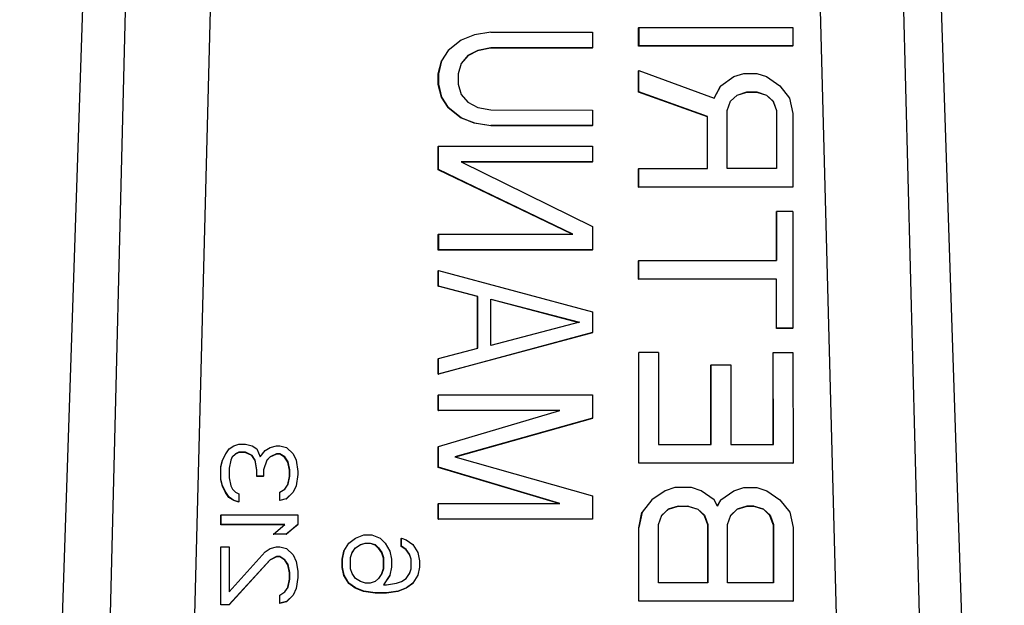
# Model space of a CAD drawing. Header units: inches. Extents: x 170 to 288, y 234 to 248.
# Tile 399 of 480: x 256.3678 to 256.4097, y 243.8842 to 243.9091. Entities that reach past the tile are written whole.
import ezdxf

# ---------------------------------------------------------------- set-up
doc = ezdxf.new("R2010")
doc.units = ezdxf.units.IN
doc.header["$LTSCALE"] = 0.25
doc.header["$MEASUREMENT"] = 0
doc.layers.add('STANDARD Z GUIDE MOTOR RH', color=7, linetype='Continuous')

msp = doc.modelspace()

# ---------------------------------------------------------------- linework, layer by layer
at = {"layer": 'STANDARD Z GUIDE MOTOR RH'}
for p, q in [((256.367824, 243.829117), (256.371506, 243.939528)), ((256.406049, 243.939528), (256.409728, 243.829117)), ((256.370317, 243.829117), (256.37302, 243.937237)), ((256.376648, 243.937195), (256.373839, 243.829103)), ((256.404036, 243.829102), (256.401164, 243.937194)), ((256.404728, 243.937237), (256.407499, 243.829117)), ((256.394169, 243.908755), (256.394163, 243.908745)), ((256.394163, 243.907962), (256.394163, 243.908745)), ((256.394169, 243.908755), (256.40073, 243.908755)), ((256.394169, 243.908755), (256.39417, 243.907972)), ((256.40073, 243.908755), (256.40073, 243.907972)), ((256.387176, 243.908442), (256.386617, 243.908221)), ((256.387873, 243.908552), (256.387176, 243.908442)), ((256.387873, 243.908552), (256.392201, 243.908552)), ((256.392201, 243.908552), (256.392201, 243.907891)), ((256.386617, 243.908221), (256.386059, 243.907781)), ((256.387867, 243.907881), (256.387309, 243.907771)), ((256.387874, 243.907891), (256.387315, 243.907781)), ((256.387867, 243.907881), (256.387874, 243.907891)), ((256.392195, 243.907881), (256.387867, 243.907881)), ((256.392201, 243.907891), (256.387874, 243.907891)), ((256.392195, 243.907881), (256.392201, 243.907891)), ((256.394163, 243.907962), (256.39417, 243.907972)), ((256.400724, 243.907962), (256.394163, 243.907962)), ((256.40073, 243.907972), (256.39417, 243.907972)), ((256.400724, 243.907962), (256.40073, 243.907972)), ((256.386059, 243.907781), (256.38578, 243.90734)), ((256.38689, 243.90755), (256.386616, 243.907225)), ((256.386897, 243.90756), (256.386617, 243.90723)), ((256.387309, 243.907771), (256.38689, 243.90755)), ((256.38689, 243.90755), (256.386897, 243.90756)), ((256.387315, 243.907781), (256.386897, 243.90756)), ((256.387309, 243.907771), (256.387315, 243.907781)), ((256.385634, 243.906779), (256.385774, 243.90733)), ((256.38578, 243.90734), (256.385641, 243.906789)), ((256.385774, 243.90733), (256.38578, 243.90734)), ((256.386617, 243.90723), (256.386478, 243.906789)), ((256.385634, 243.906779), (256.385641, 243.906789)), ((256.385634, 243.906338), (256.385634, 243.906779)), ((256.385641, 243.906789), (256.385641, 243.906348)), ((256.386478, 243.906789), (256.386478, 243.906348)), ((256.394164, 243.906918), (256.39417, 243.906928)), ((256.394164, 243.906004), (256.394164, 243.906918)), ((256.39417, 243.906928), (256.397381, 243.905753)), ((256.39417, 243.906014), (256.39417, 243.906928)), ((256.39766, 243.906275), (256.398218, 243.906667)), ((256.398218, 243.906667), (256.398637, 243.906797)), ((256.398637, 243.906797), (256.399195, 243.906797)), ((256.399195, 243.906797), (256.399614, 243.906667)), ((256.399614, 243.906667), (256.400173, 243.906275)), ((256.385634, 243.906338), (256.385641, 243.906348)), ((256.385774, 243.905787), (256.385634, 243.906338)), ((256.385641, 243.906348), (256.38578, 243.905797)), ((256.386478, 243.906348), (256.386618, 243.905908)), ((256.39738, 243.905753), (256.397654, 243.906265)), ((256.397381, 243.905753), (256.39766, 243.906275)), ((256.397654, 243.906265), (256.39766, 243.906275)), ((256.400173, 243.906275), (256.400591, 243.905753)), ((256.385774, 243.905787), (256.38578, 243.905797)), ((256.386053, 243.905347), (256.385774, 243.905787)), ((256.38578, 243.905797), (256.38606, 243.905357)), ((256.386618, 243.905908), (256.386897, 243.905577)), ((256.394164, 243.906004), (256.39417, 243.906014)), ((256.397096, 243.90496), (256.394164, 243.906004)), ((256.397102, 243.90497), (256.39417, 243.906014)), ((256.398077, 243.905616), (256.398352, 243.905873)), ((256.398079, 243.905622), (256.398358, 243.905884)), ((256.398352, 243.905873), (256.398771, 243.906004)), ((256.398358, 243.905884), (256.398352, 243.905873)), ((256.398358, 243.905884), (256.398777, 243.906014)), ((256.398777, 243.906014), (256.398771, 243.906004)), ((256.398771, 243.906004), (256.399189, 243.906004)), ((256.398777, 243.906014), (256.399195, 243.906014)), ((256.399195, 243.906014), (256.399189, 243.906004)), ((256.399189, 243.906004), (256.399608, 243.905873)), ((256.399195, 243.906014), (256.399614, 243.905883)), ((256.399614, 243.905883), (256.399608, 243.905873)), ((256.399608, 243.905873), (256.399888, 243.905612)), ((256.399614, 243.905883), (256.399894, 243.905622)), ((256.400591, 243.905753), (256.400731, 243.9051)), ((256.386053, 243.905347), (256.38606, 243.905357)), ((256.386612, 243.904906), (256.386053, 243.905347)), ((256.38606, 243.905357), (256.386618, 243.904916)), ((256.386897, 243.905577), (256.387316, 243.905357)), ((256.387316, 243.905357), (256.387875, 243.905247)), ((256.397939, 243.905231), (256.398079, 243.905622)), ((256.399894, 243.905622), (256.399888, 243.905612)), ((256.399888, 243.905612), (256.400027, 243.905221)), ((256.399894, 243.905622), (256.400033, 243.905231)), ((256.386612, 243.904906), (256.386618, 243.904916)), ((256.38717, 243.904685), (256.386612, 243.904906)), ((256.386618, 243.904916), (256.387177, 243.904696)), ((256.387875, 243.905247), (256.392202, 243.905246)), ((256.392202, 243.905246), (256.392202, 243.904585)), ((256.397096, 243.90496), (256.397102, 243.90497)), ((256.397096, 243.902751), (256.397096, 243.90496)), ((256.397103, 243.902751), (256.397102, 243.90497)), ((256.39794, 243.902751), (256.397939, 243.905231)), ((256.400033, 243.905231), (256.400027, 243.905221)), ((256.400027, 243.905221), (256.400028, 243.902751)), ((256.400033, 243.905231), (256.400034, 243.902751)), ((256.400731, 243.9051), (256.400732, 243.901968)), ((256.38717, 243.904685), (256.387177, 243.904696)), ((256.387868, 243.904575), (256.38717, 243.904685)), ((256.387177, 243.904696), (256.387875, 243.904585)), ((256.387868, 243.904575), (256.387875, 243.904585)), ((256.392196, 243.904575), (256.387868, 243.904575)), ((256.392202, 243.904585), (256.387875, 243.904585)), ((256.392196, 243.904575), (256.392202, 243.904585)), ((256.385635, 243.903694), (256.385641, 243.903704)), ((256.385635, 243.902702), (256.385635, 243.903694)), ((256.385641, 243.903704), (256.392202, 243.903704)), ((256.385642, 243.902712), (256.385641, 243.903704)), ((256.392202, 243.903704), (256.392203, 243.903043)), ((256.386619, 243.903043), (256.392203, 243.900288)), ((256.392203, 243.903043), (256.386619, 243.903043)), ((256.392196, 243.903033), (256.386639, 243.903033)), ((256.392196, 243.903033), (256.392203, 243.903043)), ((256.385635, 243.902702), (256.385642, 243.902712)), ((256.391339, 243.899958), (256.385635, 243.902702)), ((256.391366, 243.899958), (256.385642, 243.902712)), ((256.394165, 243.902741), (256.394171, 243.902751)), ((256.394165, 243.901958), (256.394165, 243.902741)), ((256.394171, 243.902751), (256.397103, 243.902751)), ((256.394171, 243.901968), (256.394171, 243.902751)), ((256.400034, 243.902751), (256.39794, 243.902751)), ((256.394165, 243.901958), (256.394171, 243.901968)), ((256.400726, 243.901958), (256.394165, 243.901958)), ((256.400732, 243.901968), (256.394171, 243.901968)), ((256.400726, 243.901958), (256.400732, 243.901968)), ((256.400028, 243.900914), (256.400035, 243.900924)), ((256.400029, 243.898836), (256.400028, 243.900914)), ((256.400733, 243.900924), (256.400035, 243.900924)), ((256.400035, 243.900924), (256.400035, 243.898836)), ((256.400733, 243.900924), (256.400734, 243.895964)), ((256.385642, 243.899958), (256.385636, 243.899948)), ((256.385636, 243.899287), (256.385636, 243.899948)), ((256.385642, 243.899958), (256.391366, 243.899958)), ((256.385642, 243.899958), (256.385642, 243.899297)), ((256.392203, 243.900288), (256.392204, 243.899297)), ((256.385636, 243.899287), (256.385642, 243.899297)), ((256.392197, 243.899286), (256.385636, 243.899287)), ((256.392204, 243.899297), (256.385642, 243.899297)), ((256.392197, 243.899286), (256.392204, 243.899297)), ((256.394166, 243.898825), (256.394172, 243.898836)), ((256.394166, 243.898042), (256.394166, 243.898825)), ((256.394172, 243.898836), (256.400035, 243.898836)), ((256.394172, 243.898053), (256.394172, 243.898836)), ((256.385637, 243.898405), (256.385643, 243.898415)), ((256.385637, 243.897744), (256.385637, 243.898405)), ((256.385643, 243.898415), (256.392204, 243.896652)), ((256.385643, 243.897754), (256.385643, 243.898415)), ((256.394166, 243.898042), (256.394172, 243.898053)), ((256.400029, 243.898042), (256.394166, 243.898042)), ((256.400035, 243.898052), (256.394172, 243.898053)), ((256.400029, 243.898042), (256.400035, 243.898052)), ((256.40003, 243.895954), (256.400029, 243.898042)), ((256.400036, 243.895964), (256.400035, 243.898052)), ((256.385637, 243.897744), (256.385643, 243.897754)), ((256.387312, 243.897303), (256.385637, 243.897744)), ((256.387318, 243.897313), (256.385643, 243.897754)), ((256.387312, 243.897303), (256.387318, 243.897313)), ((256.387313, 243.895108), (256.387312, 243.897303)), ((256.387319, 243.89511), (256.387318, 243.897313)), ((256.387877, 243.89522), (256.387877, 243.897203)), ((256.387877, 243.897203), (256.391646, 243.896212)), ((256.387877, 243.897191), (256.391624, 243.896206)), ((256.392204, 243.896652), (256.392205, 243.895771)), ((256.391646, 243.896212), (256.387877, 243.89522)), ((256.392198, 243.895761), (256.385638, 243.893998)), ((256.392205, 243.895771), (256.385644, 243.894008)), ((256.392198, 243.895761), (256.392205, 243.895771)), ((256.40003, 243.895954), (256.400036, 243.895964)), ((256.400728, 243.895954), (256.40003, 243.895954)), ((256.400734, 243.895964), (256.400036, 243.895964)), ((256.400728, 243.895954), (256.400734, 243.895964)), ((256.385644, 243.894669), (256.387319, 243.89511)), ((256.394167, 243.89491), (256.394173, 243.89492)), ((256.394168, 243.890211), (256.394167, 243.89491)), ((256.395011, 243.89492), (256.394173, 243.89492)), ((256.394175, 243.890222), (256.394173, 243.89492)), ((256.395011, 243.89492), (256.395012, 243.891005)), ((256.39989, 243.89491), (256.399897, 243.89492)), ((256.399892, 243.891005), (256.39989, 243.89491)), ((256.399897, 243.89492), (256.400734, 243.89492)), ((256.399898, 243.891005), (256.399897, 243.89492)), ((256.400734, 243.89492), (256.400736, 243.890221)), ((256.385638, 243.894659), (256.385644, 243.894669)), ((256.385638, 243.893998), (256.385638, 243.894659)), ((256.385644, 243.894008), (256.385644, 243.894669)), ((256.397238, 243.894388), (256.397245, 243.894398)), ((256.397239, 243.891005), (256.397238, 243.894388)), ((256.397245, 243.894398), (256.398082, 243.894398)), ((256.397246, 243.891005), (256.397245, 243.894398)), ((256.398082, 243.894398), (256.398083, 243.891005)), ((256.385638, 243.893998), (256.385644, 243.894008)), ((256.385638, 243.893116), (256.385644, 243.893127)), ((256.385638, 243.892455), (256.385638, 243.893116)), ((256.385645, 243.892465), (256.385644, 243.893127)), ((256.385644, 243.893127), (256.392206, 243.893126)), ((256.392206, 243.893126), (256.392206, 243.892135)), ((256.385638, 243.892455), (256.385645, 243.892465)), ((256.390776, 243.892455), (256.385638, 243.892455)), ((256.39081, 243.892465), (256.385645, 243.892465)), ((256.385645, 243.890923), (256.39081, 243.892465)), ((256.392206, 243.892135), (256.386343, 243.890482)), ((256.3922, 243.892125), (256.386358, 243.890478)), ((256.3922, 243.892125), (256.392206, 243.892135)), ((256.376594, 243.890617), (256.376733, 243.890822)), ((256.376733, 243.890822), (256.376943, 243.890958)), ((256.376943, 243.890958), (256.377152, 243.891027)), ((256.377146, 243.890675), (256.377007, 243.890606)), ((256.377152, 243.890685), (256.377013, 243.890617)), ((256.377146, 243.890675), (256.377152, 243.890685)), ((256.377425, 243.890675), (256.377146, 243.890675)), ((256.377152, 243.891027), (256.377431, 243.891027)), ((256.377431, 243.890685), (256.377152, 243.890685)), ((256.377425, 243.890675), (256.377431, 243.890685)), ((256.377705, 243.890538), (256.377425, 243.890675)), ((256.377431, 243.891027), (256.377711, 243.890958)), ((256.377711, 243.890548), (256.377431, 243.890685)), ((256.377711, 243.890958), (256.37792, 243.890822)), ((256.37792, 243.890822), (256.37806, 243.89048)), ((256.37806, 243.89048), (256.378269, 243.890753)), ((256.378269, 243.890753), (256.378478, 243.89089)), ((256.378478, 243.89089), (256.378758, 243.890958)), ((256.378758, 243.890958), (256.378897, 243.890958)), ((256.378897, 243.890958), (256.379176, 243.89089)), ((256.379176, 243.89089), (256.379456, 243.890617)), ((256.385639, 243.890913), (256.385645, 243.890923)), ((256.385639, 243.890031), (256.385639, 243.890913)), ((256.385645, 243.890041), (256.385645, 243.890923)), ((256.395012, 243.891005), (256.397246, 243.891005)), ((256.398083, 243.891005), (256.399898, 243.891005)), ((256.376379, 243.89006), (256.376448, 243.890333)), ((256.376385, 243.89007), (256.376455, 243.890343)), ((256.376448, 243.890333), (256.376588, 243.890606)), ((256.376448, 243.890333), (256.376455, 243.890343)), ((256.376455, 243.890343), (256.376594, 243.890617)), ((256.376588, 243.890606), (256.376594, 243.890617)), ((256.376803, 243.890343), (256.376734, 243.890002)), ((256.376873, 243.89048), (256.376803, 243.890343)), ((256.377007, 243.890606), (256.376869, 243.890472)), ((256.377013, 243.890617), (256.376873, 243.89048)), ((256.377007, 243.890606), (256.377013, 243.890617)), ((256.377705, 243.890538), (256.377711, 243.890548)), ((256.377844, 243.890333), (256.377705, 243.890538)), ((256.37785, 243.890343), (256.377711, 243.890548)), ((256.377844, 243.890333), (256.37785, 243.890343)), ((256.377914, 243.889923), (256.377844, 243.890333)), ((256.37792, 243.889933), (256.37785, 243.890343)), ((256.378339, 243.890343), (256.3782, 243.889933)), ((256.378472, 243.89047), (256.378337, 243.890337)), ((256.378479, 243.89048), (256.378339, 243.890343)), ((256.378751, 243.890606), (256.378472, 243.89047)), ((256.378472, 243.89047), (256.378479, 243.89048)), ((256.378758, 243.890617), (256.378479, 243.89048)), ((256.378751, 243.890606), (256.378758, 243.890617)), ((256.378891, 243.890606), (256.378751, 243.890606)), ((256.378897, 243.890617), (256.378758, 243.890617)), ((256.378891, 243.890606), (256.378897, 243.890617)), ((256.3791, 243.89047), (256.378891, 243.890606)), ((256.379107, 243.89048), (256.378897, 243.890617)), ((256.3791, 243.89047), (256.379107, 243.89048)), ((256.37924, 243.890265), (256.3791, 243.89047)), ((256.379246, 243.890275), (256.379107, 243.89048)), ((256.37924, 243.890265), (256.379246, 243.890275)), ((256.37931, 243.889923), (256.37924, 243.890265)), ((256.379316, 243.889933), (256.379246, 243.890275)), ((256.379456, 243.890617), (256.379595, 243.890343)), ((256.379595, 243.890343), (256.379665, 243.889865)), ((256.386343, 243.890482), (256.392207, 243.888829)), ((256.376379, 243.89006), (256.376385, 243.89007)), ((256.376379, 243.889513), (256.376379, 243.89006)), ((256.376385, 243.889523), (256.376385, 243.89007)), ((256.376734, 243.890002), (256.376734, 243.889592)), ((256.377914, 243.889923), (256.37792, 243.889933)), ((256.377914, 243.88965), (256.377914, 243.889923)), ((256.37792, 243.88966), (256.37792, 243.889933)), ((256.3782, 243.889933), (256.3782, 243.88966)), ((256.37931, 243.889923), (256.379316, 243.889933)), ((256.37931, 243.88965), (256.37931, 243.889923)), ((256.379317, 243.88966), (256.379316, 243.889933)), ((256.379665, 243.889865), (256.379665, 243.889728)), ((256.385639, 243.890031), (256.385645, 243.890041)), ((256.39077, 243.888499), (256.385639, 243.890031)), ((256.390811, 243.888499), (256.385645, 243.890041)), ((256.394168, 243.890211), (256.394175, 243.890222)), ((256.400729, 243.890211), (256.394168, 243.890211)), ((256.400736, 243.890221), (256.394175, 243.890222)), ((256.400729, 243.890211), (256.400736, 243.890221)), ((256.376379, 243.889513), (256.376385, 243.889523)), ((256.376449, 243.88924), (256.376379, 243.889513)), ((256.376455, 243.88925), (256.376385, 243.889523)), ((256.376734, 243.889592), (256.376804, 243.88925)), ((256.377914, 243.88965), (256.37792, 243.88966)), ((256.378193, 243.88965), (256.377914, 243.88965)), ((256.3782, 243.88966), (256.37792, 243.88966)), ((256.378193, 243.88965), (256.3782, 243.88966)), ((256.379241, 243.889309), (256.37931, 243.88965)), ((256.379247, 243.889318), (256.379317, 243.88966)), ((256.37931, 243.88965), (256.379317, 243.88966)), ((256.379665, 243.889728), (256.379596, 243.88925)), ((256.376449, 243.88924), (256.376455, 243.88925)), ((256.376588, 243.888966), (256.376449, 243.88924)), ((256.376594, 243.888977), (256.376455, 243.88925)), ((256.376804, 243.88925), (256.376874, 243.889113)), ((256.376874, 243.889113), (256.377013, 243.888977)), ((256.378898, 243.888977), (256.379107, 243.889113)), ((256.379107, 243.889113), (256.379247, 243.889318)), ((256.379596, 243.88925), (256.379456, 243.888977)), ((256.395292, 243.889047), (256.394733, 243.888655)), ((256.39571, 243.889177), (256.395292, 243.889047)), ((256.396409, 243.889177), (256.39571, 243.889177)), ((256.396827, 243.889047), (256.396409, 243.889177)), ((256.397386, 243.888655), (256.396827, 243.889047)), ((256.397665, 243.888655), (256.398223, 243.889047)), ((256.398223, 243.889047), (256.398642, 243.889177)), ((256.398642, 243.889177), (256.3992, 243.889177)), ((256.3992, 243.889177), (256.399619, 243.889047)), ((256.399619, 243.889047), (256.400178, 243.888655)), ((256.376588, 243.888966), (256.376594, 243.888977)), ((256.376728, 243.888761), (256.376588, 243.888966)), ((256.376734, 243.888772), (256.376594, 243.888977)), ((256.376728, 243.888761), (256.376734, 243.888772)), ((256.376937, 243.888625), (256.376728, 243.888761)), ((256.376944, 243.888635), (256.376734, 243.888772)), ((256.376937, 243.888625), (256.376944, 243.888635)), ((256.377147, 243.888556), (256.376937, 243.888625)), ((256.377153, 243.888567), (256.376944, 243.888635)), ((256.377013, 243.888977), (256.377153, 243.888908)), ((256.377147, 243.888556), (256.377153, 243.888567)), ((256.377153, 243.888908), (256.377153, 243.888567)), ((256.378892, 243.888966), (256.378898, 243.888977)), ((256.378892, 243.888625), (256.378892, 243.888966)), ((256.379171, 243.888693), (256.378892, 243.888625)), ((256.378892, 243.888625), (256.378898, 243.888635)), ((256.378898, 243.888635), (256.378898, 243.888977)), ((256.379177, 243.888703), (256.378898, 243.888635)), ((256.37945, 243.888966), (256.379171, 243.888693)), ((256.379171, 243.888693), (256.379177, 243.888703)), ((256.379456, 243.888977), (256.379177, 243.888703)), ((256.37945, 243.888966), (256.379456, 243.888977)), ((256.392207, 243.888829), (256.392207, 243.887838)), ((256.394733, 243.888655), (256.394315, 243.888133)), ((256.397526, 243.888394), (256.397386, 243.888655)), ((256.397525, 243.888395), (256.397659, 243.888645)), ((256.397526, 243.888394), (256.397665, 243.888655)), ((256.397659, 243.888645), (256.397665, 243.888655)), ((256.400178, 243.888655), (256.400597, 243.888133)), ((256.385639, 243.888489), (256.385646, 243.888499)), ((256.38564, 243.887828), (256.385639, 243.888489)), ((256.385646, 243.888499), (256.390811, 243.888499)), ((256.385646, 243.887838), (256.385646, 243.888499)), ((256.395425, 243.888254), (256.39515, 243.887996)), ((256.395152, 243.888003), (256.395432, 243.888264)), ((256.395844, 243.888384), (256.395425, 243.888254)), ((256.395432, 243.888264), (256.395425, 243.888254)), ((256.395432, 243.888264), (256.39585, 243.888394)), ((256.395844, 243.888384), (256.39585, 243.888394)), ((256.395844, 243.888384), (256.396263, 243.888384)), ((256.39585, 243.888394), (256.396269, 243.888394)), ((256.396269, 243.888394), (256.396263, 243.888384)), ((256.396263, 243.888384), (256.396682, 243.888254)), ((256.396269, 243.888394), (256.396688, 243.888264)), ((256.396688, 243.888264), (256.396682, 243.888254)), ((256.396682, 243.888254), (256.396961, 243.887993)), ((256.396688, 243.888264), (256.396967, 243.888003)), ((256.398357, 243.888254), (256.398082, 243.887996)), ((256.398084, 243.888003), (256.398363, 243.888264)), ((256.398776, 243.888384), (256.398357, 243.888254)), ((256.398363, 243.888264), (256.398357, 243.888254)), ((256.398363, 243.888264), (256.398782, 243.888394)), ((256.398782, 243.888394), (256.398776, 243.888384)), ((256.399055, 243.888384), (256.398776, 243.888384)), ((256.398782, 243.888394), (256.399061, 243.888394)), ((256.399061, 243.888394), (256.399055, 243.888384)), ((256.399474, 243.888254), (256.399055, 243.888384)), ((256.399061, 243.888394), (256.39948, 243.888264)), ((256.39948, 243.888264), (256.399474, 243.888254)), ((256.399753, 243.887992), (256.399474, 243.888254)), ((256.39948, 243.888264), (256.399759, 243.888003)), ((256.376385, 243.88802), (256.376379, 243.88801)), ((256.376379, 243.8876), (256.376379, 243.88801)), ((256.376385, 243.88802), (256.379666, 243.88802)), ((256.376385, 243.88802), (256.376385, 243.88761)), ((256.379666, 243.88802), (256.379666, 243.88761)), ((256.38564, 243.887828), (256.385646, 243.887838)), ((256.392201, 243.887828), (256.38564, 243.887828)), ((256.392207, 243.887838), (256.385646, 243.887838)), ((256.392201, 243.887828), (256.392207, 243.887838)), ((256.394169, 243.88747), (256.394308, 243.888123)), ((256.394315, 243.888133), (256.394175, 243.887481)), ((256.394308, 243.888123), (256.394315, 243.888133)), ((256.395013, 243.887611), (256.395152, 243.888003)), ((256.396967, 243.888003), (256.396961, 243.887993)), ((256.396961, 243.887993), (256.397101, 243.887601)), ((256.396967, 243.888003), (256.397107, 243.887611)), ((256.397944, 243.887611), (256.398084, 243.888003)), ((256.399759, 243.888003), (256.399753, 243.887992)), ((256.399893, 243.887601), (256.399753, 243.887992)), ((256.399759, 243.888003), (256.399899, 243.887611)), ((256.400597, 243.888133), (256.400736, 243.887481)), ((256.376379, 243.8876), (256.376385, 243.88761)), ((256.379095, 243.8876), (256.376379, 243.8876)), ((256.379108, 243.88761), (256.376385, 243.88761)), ((256.378619, 243.8872), (256.379108, 243.88761)), ((256.37966, 243.8876), (256.379171, 243.88719)), ((256.379666, 243.88761), (256.379178, 243.8872)), ((256.37966, 243.8876), (256.379666, 243.88761)), ((256.394169, 243.88747), (256.394175, 243.887481)), ((256.39417, 243.884338), (256.394169, 243.88747)), ((256.394176, 243.884348), (256.394175, 243.887481)), ((256.395014, 243.885131), (256.395013, 243.887611)), ((256.397107, 243.887611), (256.397101, 243.887601)), ((256.397101, 243.887601), (256.397101, 243.885131)), ((256.397107, 243.887611), (256.397108, 243.885131)), ((256.397945, 243.885131), (256.397944, 243.887611)), ((256.399893, 243.887601), (256.399899, 243.887611)), ((256.399893, 243.887601), (256.399893, 243.885131)), ((256.399899, 243.887611), (256.3999, 243.885131)), ((256.400736, 243.887481), (256.400737, 243.884348)), ((256.378613, 243.88719), (256.378619, 243.8872)), ((256.379171, 243.88719), (256.378613, 243.88719)), ((256.379178, 243.8872), (256.378619, 243.8872)), ((256.379171, 243.88719), (256.379178, 243.8872)), ((256.381835, 243.886819), (256.382114, 243.887024)), ((256.382114, 243.887024), (256.382463, 243.887161)), ((256.382463, 243.887161), (256.382812, 243.887161)), ((256.382812, 243.887161), (256.383161, 243.887024)), ((256.383161, 243.887024), (256.383371, 243.886819)), ((256.384062, 243.887014), (256.384069, 243.887024)), ((256.384062, 243.886672), (256.384062, 243.887014)), ((256.384069, 243.887024), (256.384278, 243.886956)), ((256.384069, 243.886683), (256.384069, 243.887024)), ((256.384278, 243.886956), (256.384557, 243.886751)), ((256.376379, 243.886643), (256.376386, 243.886653)), ((256.37638, 243.884183), (256.376379, 243.886643)), ((256.376386, 243.884193), (256.376386, 243.886653)), ((256.376386, 243.886653), (256.376735, 243.886653)), ((256.376735, 243.886653), (256.376735, 243.88474)), ((256.37827, 243.886448), (256.37848, 243.886585)), ((256.37848, 243.886585), (256.378759, 243.886653)), ((256.378759, 243.886653), (256.378899, 243.886653)), ((256.378899, 243.886653), (256.379178, 243.886585)), ((256.379178, 243.886585), (256.379457, 243.886312)), ((256.38155, 243.886126), (256.381619, 243.886468)), ((256.381556, 243.886136), (256.381626, 243.886478)), ((256.381619, 243.886468), (256.381835, 243.886819)), ((256.381619, 243.886468), (256.381626, 243.886478)), ((256.381829, 243.886809), (256.381835, 243.886819)), ((256.381974, 243.886407), (256.382108, 243.886604)), ((256.381975, 243.886409), (256.382114, 243.886614)), ((256.382108, 243.886604), (256.382317, 243.886741)), ((256.382114, 243.886614), (256.382108, 243.886604)), ((256.382114, 243.886614), (256.382324, 243.886751)), ((256.382317, 243.886741), (256.382527, 243.886809)), ((256.382324, 243.886751), (256.382317, 243.886741)), ((256.382324, 243.886751), (256.382533, 243.886819)), ((256.382533, 243.886819), (256.382527, 243.886809)), ((256.382527, 243.886809), (256.382736, 243.886809)), ((256.382533, 243.886819), (256.382742, 243.886819)), ((256.382736, 243.886809), (256.382742, 243.886819)), ((256.382736, 243.886809), (256.382945, 243.886741)), ((256.382742, 243.886819), (256.382952, 243.886751)), ((256.382952, 243.886751), (256.382945, 243.886741)), ((256.382945, 243.886741), (256.383085, 243.886604)), ((256.382952, 243.886751), (256.383092, 243.886614)), ((256.383092, 243.886614), (256.383085, 243.886604)), ((256.383085, 243.886604), (256.383225, 243.886399)), ((256.383092, 243.886614), (256.383231, 243.886409)), ((256.383371, 243.886819), (256.38358, 243.886478)), ((256.38358, 243.886478), (256.38365, 243.886136)), ((256.384062, 243.886672), (256.384069, 243.886683)), ((256.384272, 243.886536), (256.384062, 243.886672)), ((256.384278, 243.886546), (256.384069, 243.886683)), ((256.384272, 243.886536), (256.384278, 243.886546)), ((256.384411, 243.886331), (256.384272, 243.886536)), ((256.384418, 243.886341), (256.384278, 243.886546)), ((256.384557, 243.886751), (256.384767, 243.886409)), ((256.378474, 243.886096), (256.376729, 243.884183)), ((256.376735, 243.88474), (256.37827, 243.886448)), ((256.37848, 243.886107), (256.376736, 243.884193)), ((256.378753, 243.886233), (256.378474, 243.886096)), ((256.378474, 243.886096), (256.37848, 243.886107)), ((256.378759, 243.886243), (256.37848, 243.886107)), ((256.378753, 243.886233), (256.378759, 243.886243)), ((256.378892, 243.886233), (256.378753, 243.886233)), ((256.378899, 243.886243), (256.378759, 243.886243)), ((256.378892, 243.886233), (256.378899, 243.886243)), ((256.379102, 243.886096), (256.378892, 243.886233)), ((256.379108, 243.886107), (256.378899, 243.886243)), ((256.379102, 243.886096), (256.379108, 243.886107)), ((256.379241, 243.885891), (256.379102, 243.886096)), ((256.379248, 243.885902), (256.379108, 243.886107)), ((256.379457, 243.886312), (256.379597, 243.886038)), ((256.38155, 243.886126), (256.381556, 243.886136)), ((256.38155, 243.885784), (256.38155, 243.886126)), ((256.381556, 243.885794), (256.381556, 243.886136)), ((256.381905, 243.886204), (256.381975, 243.886409)), ((256.381905, 243.885726), (256.381905, 243.886204)), ((256.383231, 243.886409), (256.383225, 243.886399)), ((256.383225, 243.886399), (256.383295, 243.886194)), ((256.383231, 243.886409), (256.383301, 243.886204)), ((256.383301, 243.886204), (256.383295, 243.886194)), ((256.383295, 243.886194), (256.383295, 243.885716)), ((256.383301, 243.886204), (256.383301, 243.885726)), ((256.38365, 243.886136), (256.38365, 243.885794)), ((256.384411, 243.886331), (256.384418, 243.886341)), ((256.384481, 243.886126), (256.384411, 243.886331)), ((256.384488, 243.886136), (256.384418, 243.886341)), ((256.384481, 243.886126), (256.384488, 243.886136)), ((256.384481, 243.885716), (256.384481, 243.886126)), ((256.384488, 243.885726), (256.384488, 243.886136)), ((256.384767, 243.886409), (256.384836, 243.886068)), ((256.384836, 243.886068), (256.384837, 243.885794)), ((256.379241, 243.885891), (256.379248, 243.885902)), ((256.379311, 243.88555), (256.379241, 243.885891)), ((256.379317, 243.88556), (256.379248, 243.885902)), ((256.379597, 243.886038), (256.379667, 243.885628)), ((256.379667, 243.885628), (256.379667, 243.885355)), ((256.38155, 243.885784), (256.381556, 243.885794)), ((256.38162, 243.885443), (256.38155, 243.885784)), ((256.381626, 243.885453), (256.381556, 243.885794)), ((256.381975, 243.885521), (256.381905, 243.885726)), ((256.383295, 243.885716), (256.383226, 243.885513)), ((256.383301, 243.885726), (256.383231, 243.885521)), ((256.383301, 243.885726), (256.383295, 243.885716)), ((256.38365, 243.885794), (256.38358, 243.885453)), ((256.384412, 243.885513), (256.384481, 243.885716)), ((256.384418, 243.885521), (256.384488, 243.885726)), ((256.384481, 243.885716), (256.384488, 243.885726)), ((256.384837, 243.885794), (256.384767, 243.885453)), ((256.379242, 243.884936), (256.379311, 243.885276)), ((256.379248, 243.884945), (256.379318, 243.885287)), ((256.379311, 243.88555), (256.379317, 243.88556)), ((256.379311, 243.885276), (256.379311, 243.88555)), ((256.379311, 243.885276), (256.379318, 243.885287)), ((256.379318, 243.885287), (256.379317, 243.88556)), ((256.379667, 243.885355), (256.379597, 243.884877)), ((256.38162, 243.885443), (256.381626, 243.885453)), ((256.381829, 243.885101), (256.38162, 243.885443)), ((256.381836, 243.885111), (256.381626, 243.885453)), ((256.382115, 243.885316), (256.381975, 243.885521)), ((256.382324, 243.885179), (256.382115, 243.885316)), ((256.383092, 243.885316), (256.382952, 243.885179)), ((256.383231, 243.885521), (256.383092, 243.885316)), ((256.38358, 243.885453), (256.383301, 243.885043)), ((256.383574, 243.885442), (256.383302, 243.885043)), ((256.383574, 243.885442), (256.38358, 243.885453)), ((256.384069, 243.885179), (256.384278, 243.885316)), ((256.384278, 243.885316), (256.384418, 243.885521)), ((256.384767, 243.885453), (256.384558, 243.885111)), ((256.379108, 243.88474), (256.379248, 243.884945)), ((256.379597, 243.884877), (256.379457, 243.884603)), ((256.381829, 243.885101), (256.381836, 243.885111)), ((256.382108, 243.884896), (256.381829, 243.885101)), ((256.382115, 243.884906), (256.381836, 243.885111)), ((256.382108, 243.884896), (256.382115, 243.884906)), ((256.382458, 243.884759), (256.382108, 243.884896)), ((256.382464, 243.884769), (256.382115, 243.884906)), ((256.382534, 243.885111), (256.382324, 243.885179)), ((256.382743, 243.885111), (256.382534, 243.885111)), ((256.382952, 243.885179), (256.382743, 243.885111)), ((256.383301, 243.885043), (256.383441, 243.885043)), ((256.383441, 243.885043), (256.38386, 243.885111)), ((256.38386, 243.885111), (256.384069, 243.885179)), ((256.384272, 243.884896), (256.383923, 243.884759)), ((256.384279, 243.884906), (256.383929, 243.884769)), ((256.384551, 243.885101), (256.384272, 243.884896)), ((256.384272, 243.884896), (256.384279, 243.884906)), ((256.384558, 243.885111), (256.384279, 243.884906)), ((256.384551, 243.885101), (256.384558, 243.885111)), ((256.397108, 243.885131), (256.395014, 243.885131)), ((256.3999, 243.885131), (256.397945, 243.885131)), ((256.378893, 243.884593), (256.378899, 243.884603)), ((256.378893, 243.884251), (256.378893, 243.884593)), ((256.378899, 243.884603), (256.379108, 243.88474)), ((256.378899, 243.884262), (256.378899, 243.884603)), ((256.379451, 243.884593), (256.379172, 243.88432)), ((256.379457, 243.884603), (256.379178, 243.88433)), ((256.379451, 243.884593), (256.379457, 243.884603)), ((256.382458, 243.884759), (256.382464, 243.884769)), ((256.382946, 243.884691), (256.382458, 243.884759)), ((256.382952, 243.884701), (256.382464, 243.884769)), ((256.382946, 243.884691), (256.382952, 243.884701)), ((256.383435, 243.884691), (256.382946, 243.884691)), ((256.383441, 243.884701), (256.382952, 243.884701)), ((256.383923, 243.884759), (256.383435, 243.884691)), ((256.383435, 243.884691), (256.383441, 243.884701)), ((256.383929, 243.884769), (256.383441, 243.884701)), ((256.383923, 243.884759), (256.383929, 243.884769)), ((256.37638, 243.884183), (256.376386, 243.884193)), ((256.376729, 243.884183), (256.37638, 243.884183)), ((256.376736, 243.884193), (256.376386, 243.884193)), ((256.376736, 243.884193), (256.376729, 243.884183)), ((256.379172, 243.88432), (256.378893, 243.884251)), ((256.378893, 243.884251), (256.378899, 243.884262)), ((256.379178, 243.88433), (256.378899, 243.884262)), ((256.379172, 243.88432), (256.379178, 243.88433)), ((256.39417, 243.884338), (256.394176, 243.884348)), ((256.400731, 243.884338), (256.39417, 243.884338)), ((256.400737, 243.884348), (256.394176, 243.884348)), ((256.400731, 243.884338), (256.400737, 243.884348))]:
    msp.add_line(p, q, dxfattribs=at)

doc.saveas('drawing.dxf')
